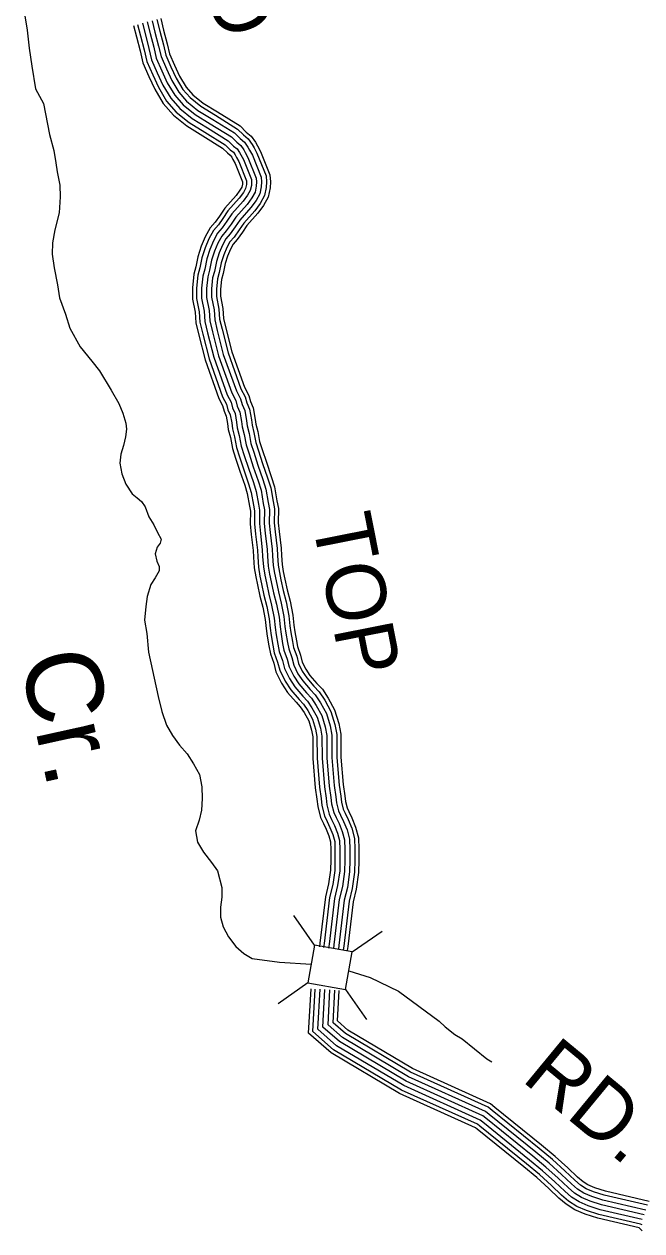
# Model space of a CAD drawing. Extents: x 1788175 to 1969470, y 584502 to 738744.
# Drawn here: x 1948100 to 1951947, y 610282 to 617794 of the extents above; entities that cross this region are included whole.
import ezdxf

# ---------------------------------------------------------------- set-up
doc = ezdxf.new("R2010")
doc.units = 0
for name, color, linetype in [('DESIGN - DRAINAGE - Bridges and Cross Drains Size Text', 7, 'Continuous'), ('DESIGN - ROW - Right-of-Way and Easement Labels', 7, 'Continuous'), ('DESIGN - TRANSPORTATION - Text', 7, 'Continuous'), ('SURVEY - DRAINAGE - Storm Sewer', 7, 'Continuous'), ('SURVEY - TRANSPORTATION - Roads', 7, 'Continuous')]:
    doc.layers.add(name, color=color, linetype=linetype)

msp = doc.modelspace()

# ---------------------------------------------------------------- linework, layer by layer
at = {"layer": 'DESIGN - TRANSPORTATION - Text'}
for points in [[(1948099.7, 617869.9), (1948118, 617757.7), (1948130.4, 617645.5), (1948148.7, 617533.4), (1948171.1, 617391.2), (1948221.4, 617301.2), (1948258, 617106.9), (1948284.3, 617006.8), (1948296.5, 616930.7), (1948304.7, 616874.6), (1948322.9, 616792.5), (1948325.1, 616718.4), (1948317.4, 616620.2), (1948291.6, 616513.9), (1948275.8, 616433.7), (1948274, 616361.6), (1948286.3, 616277.5), (1948306.6, 616171.3), (1948320.8, 616091.2), (1948357.1, 615989.1), (1948385.4, 615901.1), (1948447.8, 615785), (1948522.1, 615697.1), (1948568.3, 615635.1), (1948642.7, 615515.2), (1948689, 615433.2), (1948715.2, 615373.1), (1948733.3, 615311.1), (1948737.5, 615273), (1948731.6, 615224.9), (1948719.7, 615170.8), (1948701.9, 615116.6), (1948696, 615060.5), (1948708.2, 614994.4), (1948732.4, 614930.3), (1948772.6, 614870.4), (1948804.7, 614846.4), (1948830.8, 614822.5), (1948852.9, 614788.5), (1948877.1, 614726.4), (1948907.2, 614678.4), (1948931.4, 614630.4), (1948953.5, 614588.4), (1948947.6, 614564.3), (1948927.6, 614538.2), (1948915.7, 614496.1), (1948925.9, 614452.1), (1948940, 614418), (1948940.1, 614392), (1948916.2, 614347.8), (1948888.3, 614305.7), (1948866.4, 614231.5), (1948858.6, 614169.3), (1948848.8, 614083.1), (1948863.1, 614001), (1948873.4, 613884.8), (1948934.2, 613608.5), (1948956.5, 613516.4)], [(1948956.5, 613516.4), (1948986.8, 613430.3), (1949023, 613366.3), (1949067.2, 613306.4), (1949115.4, 613252.4), (1949155.6, 613190.4), (1949191.8, 613122.4), (1949206, 613046.3), (1949208.2, 612974.2), (1949204.4, 612902), (1949190.6, 612839.9), (1949166.7, 612771.7), (1949178.9, 612701.6), (1949217.1, 612639.6), (1949267.4, 612575.6), (1949303.5, 612523.6), (1949331.9, 612419.5), (1949332, 612359.4), (1949322.2, 612297.3), (1949322.4, 612235.1), (1949338.5, 612175.1), (1949372.7, 612113.1), (1949419, 612053.1), (1949468.2, 612008.4), (1949519.2, 611977.3), (1949690.6, 611954.5), (1949888.2, 611942.9)], [(1950122.2, 611901.6), (1950254.5, 611860), (1950431.9, 611774.6), (1950683.9, 611588.5), (1950721.9, 611553.1), (1950782.4, 611503.8), (1950827.1, 611477.6), (1950982.5, 611353.4), (1951013.8, 611334.7)]]:
    msp.add_lwpolyline(points, dxfattribs=at)
at = {"layer": 'SURVEY - DRAINAGE - Storm Sewer'}
for p, q in [((1949908.9, 612059.9), (1949778.6, 612246)), ((1950142.9, 612018.6), (1950328.9, 612148.8)), ((1949867.6, 611825.9), (1949681.5, 611695.7)), ((1950101.5, 611784.7), (1950231.8, 611598.6))]:
    msp.add_line(p, q, dxfattribs=at)
msp.add_lwpolyline([(1950101.5, 611784.7), (1950142.9, 612018.6), (1949908.9, 612059.9), (1949867.6, 611825.9)], close=True, dxfattribs=at)
at = {"layer": 'SURVEY - TRANSPORTATION - Roads'}
for points in [[(1948781.5, 617786.7), (1948799.8, 617714.4), (1948821.9, 617628.9), (1948839.7, 617554), (1948877.5, 617467.9), (1948914, 617389), (1948966.6, 617300.3), (1949029.1, 617228.5), (1949113.7, 617160.3), (1949212.6, 617099.6), (1949336.3, 617023.2), (1949366, 616993.6), (1949384, 616978.7), (1949392.8, 616966.1), (1949400.4, 616952.5), (1949413.8, 616927.4), (1949459.7, 616813.6), (1949459.9, 616811.7), (1949458.9, 616798.6), (1949454.8, 616779.1), (1949444.2, 616759.8), (1949420.2, 616727.5), (1949349, 616647.7), (1949316.4, 616599.5), (1949289.5, 616561.6), (1949258.1, 616525.4), (1949227.8, 616469.5), (1949202.6, 616411.8), (1949181.8, 616346.3), (1949169.7, 616282.7), (1949156.8, 616237.2), (1949147.7, 616152.9), (1949147.9, 616083.2), (1949164.7, 616000.4), (1949169, 615934.8), (1949187.1, 615858.8), (1949226.7, 615703.9), (1949312.6, 615464.9), (1949335.4, 615419.7), (1949344.9, 615385.6), (1949359.2, 615353.6), (1949367.1, 615308.6), (1949371.6, 615271.3), (1949384.5, 615220.3), (1949397.2, 615153.4), (1949417.1, 615092), (1949443.6, 615011.2), (1949473.7, 614923.7), (1949489.8, 614872.3), (1949503.2, 614794.6), (1949509.7, 614762.9), (1949508, 614683.1), (1949514.8, 614616.8), (1949526.8, 614517), (1949528.8, 614477.2), (1949533.3, 614410.2), (1949542.5, 614354), (1949553, 614304.1), (1949567.6, 614234), (1949585.7, 614164.4), (1949600.7, 614088.8), (1949606.6, 614031.2), (1949613.1, 613984.1), (1949623.7, 613923.7), (1949633.3, 613874.2), (1949654.3, 613815.9), (1949667.6, 613763.2), (1949702.3, 613691.6), (1949740.8, 613634.2), (1949793.8, 613572.8), (1949819.9, 613545), (1949844, 613508.3), (1949872.2, 613457.1), (1949890.3, 613398.4), (1949898.1, 613357.1), (1949898.5, 613223.4), (1949913.5, 613040.9), (1949923.8, 612970), (1949928.4, 612925), (1949946.3, 612856.6), (1949964, 612819.1), (1949981, 612783.3), (1949998.2, 612740.6), (1950008.4, 612703.3), (1950010.1, 612654.7), (1950010.3, 612591.3), (1950008.7, 612527.7), (1949996.3, 612442.8), (1949976.2, 612361.4), (1949942.4, 612073.9), (1949939.3, 612050.5)], [(1948806.4, 617793), (1948824.7, 617720.8), (1948846.8, 617635.1), (1948864.2, 617562.2), (1948900.9, 617478.5), (1948936.7, 617401), (1948987.5, 617315.4), (1949047, 617247.1), (1949128.6, 617181.3), (1949226.1, 617121.5), (1949352.3, 617043.5), (1949383.3, 617012.7), (1949403.1, 616996.3), (1949414.6, 616979.7), (1949422.9, 616964.9), (1949437.2, 616938.3), (1949484.9, 616819.8), (1949485.7, 616811.9), (1949484.4, 616795.1), (1949479.2, 616770.1), (1949465.9, 616745.9), (1949440.1, 616711.3), (1949369.3, 616631.9), (1949337.5, 616584.8), (1949309.7, 616545.7), (1949279.3, 616510.7), (1949250.9, 616458.2), (1949226.7, 616402.7), (1949206.8, 616339.9), (1949194.7, 616276.8), (1949182.2, 616232.3), (1949173.4, 616151.5), (1949173.6, 616085.8), (1949190.2, 616003.8), (1949194.5, 615938.7), (1949212, 615865), (1949251.3, 615711.5), (1949336.3, 615475), (1949359.5, 615429), (1949369.2, 615394.3), (1949384, 615361.2), (1949392.6, 615312.3), (1949396.9, 615276), (1949409.6, 615225.9), (1949422.2, 615159.8), (1949441.6, 615099.9), (1949468, 615019.4), (1949498.1, 614931.7), (1949514.8, 614878.4), (1949528.5, 614799.4), (1949535.4, 614765.2), (1949533.7, 614684.1), (1949540.4, 614619.7), (1949552.4, 614519.1), (1949554.5, 614478.7), (1949558.9, 614413.2), (1949567.7, 614358.8), (1949578.2, 614309.4), (1949592.7, 614239.9), (1949610.8, 614170.1), (1949626.1, 614092.6), (1949632.1, 614034.3), (1949638.5, 613988.1), (1949649, 613928.4), (1949658.1, 613881.1), (1949678.9, 613823.4), (1949691.9, 613772.1), (1949724.7, 613704.5), (1949761.3, 613649.8), (1949812.9, 613590), (1949840.2, 613561), (1949866.1, 613521.5), (1949896, 613467.2), (1949915.3, 613404.6), (1949923.8, 613359.5), (1949924.2, 613224.5), (1949939, 613043.8), (1949949.3, 612973.1), (1949953.8, 612929.6), (1949970.6, 612865.4), (1949987.2, 612830.1), (1950004.6, 612793.7), (1950022.6, 612748.8), (1950034, 612707.2), (1950035.8, 612655.2), (1950036, 612591), (1950034.3, 612525.5), (1950021.6, 612437.9), (1950001.6, 612356.8), (1949967.9, 612070.7), (1949964.8, 612047.2)], [(1948836.5, 617800.6), (1948854.7, 617728.4), (1948876.9, 617642.6), (1948893.7, 617572.1), (1948929.2, 617491.2), (1948964.2, 617415.4), (1949012.7, 617333.7), (1949068.6, 617269.5), (1949146.5, 617206.7), (1949242.4, 617147.9), (1949371.6, 617068), (1949404.2, 617035.6), (1949426.1, 617017.5), (1949440.9, 616996.2), (1949450.1, 616979.7), (1949465.3, 616951.5), (1949515.4, 616827.2), (1949516.8, 616812.2), (1949515.2, 616790.8), (1949508.6, 616759.2), (1949492, 616729), (1949464.2, 616691.7), (1949393.9, 616612.8), (1949363, 616567.2), (1949334.2, 616526.5), (1949305, 616492.9), (1949278.8, 616444.6), (1949255.8, 616391.8), (1949236.9, 616332.3), (1949224.9, 616269.7), (1949212.7, 616226.3), (1949204.4, 616149.9), (1949204.6, 616089), (1949221, 616007.9), (1949225.3, 615943.3), (1949242.1, 615872.4), (1949281, 615720.6), (1949364.8, 615487.3), (1949388.5, 615440.3), (1949398.4, 615404.9), (1949413.9, 615370.3), (1949423.2, 615316.9), (1949427.5, 615281.7), (1949439.9, 615232.6), (1949452.3, 615167.5), (1949471, 615109.6), (1949497.4, 615029.2), (1949527.6, 614941.3), (1949545, 614885.7), (1949559, 614805.1), (1949566.5, 614768), (1949564.8, 614685.4), (1949571.2, 614623.1), (1949583.4, 614521.8), (1949585.4, 614480.5), (1949589.7, 614416.7), (1949598.2, 614364.5), (1949608.5, 614315.7), (1949622.9, 614246.9), (1949641, 614177), (1949656.8, 614097.2), (1949662.9, 614038), (1949669.2, 613992.9), (1949679.5, 613934), (1949688.1, 613889.3), (1949708.6, 613832.4), (1949721.1, 613782.8), (1949751.6, 613720), (1949786, 613668.6), (1949835.9, 613610.7), (1949864.6, 613580.3), (1949892.6, 613537.5), (1949924.7, 613479.4), (1949945.5, 613412), (1949954.8, 613362.5), (1949955.2, 613225.8), (1949969.9, 613047.4), (1949980.1, 612976.9), (1949984.4, 612935.2), (1949999.9, 612876), (1950015.2, 612843.4), (1950033, 612806.1), (1950052.1, 612758.7), (1950064.8, 612711.8), (1950066.8, 612655.8), (1950067, 612590.7), (1950065.3, 612522.8), (1950052, 612431.9), (1950032.1, 612351.3), (1949998.7, 612066.9), (1949995.6, 612043.2)], [(1948866.5, 617808.2), (1948884.8, 617736.1), (1948907, 617650), (1948923.2, 617582), (1948957.5, 617503.9), (1948991.7, 617429.9), (1949037.9, 617351.9), (1949090.2, 617292), (1949164.4, 617232.1), (1949258.6, 617174.3), (1949391, 617092.5), (1949425.1, 617058.6), (1949449.2, 617038.6), (1949467.3, 617012.6), (1949477.3, 616994.6), (1949493.4, 616964.6), (1949545.8, 616834.5), (1949547.9, 616812.5), (1949545.9, 616786.5), (1949538, 616748.4), (1949518.1, 616712.2), (1949488.2, 616672.1), (1949418.4, 616593.7), (1949388.5, 616549.5), (1949358.6, 616507.3), (1949330.6, 616475.2), (1949306.7, 616431), (1949284.8, 616380.9), (1949267, 616324.7), (1949255.1, 616262.5), (1949243.3, 616220.4), (1949235.4, 616148.3), (1949235.6, 616092.2), (1949251.8, 616012.1), (1949256, 615947.9), (1949272.2, 615879.9), (1949310.7, 615729.7), (1949393.4, 615499.5), (1949417.5, 615451.5), (1949427.6, 615415.5), (1949443.8, 615379.5), (1949453.9, 615321.4), (1949458, 615287.3), (1949470.2, 615239.3), (1949482.3, 615175.2), (1949500.5, 615119.2), (1949526.8, 615039.1), (1949557, 614951), (1949575.2, 614893), (1949589.4, 614810.9), (1949597.6, 614770.8), (1949595.8, 614686.6), (1949602, 614626.6), (1949614.3, 614524.4), (1949616.4, 614482.3), (1949620.6, 614420.2), (1949628.7, 614370.2), (1949638.8, 614322.1), (1949653, 614254), (1949671.3, 614183.9), (1949687.5, 614101.8), (1949693.7, 614041.7), (1949699.8, 613997.7), (1949710, 613939.6), (1949718.1, 613897.6), (1949738.3, 613841.5), (1949750.4, 613793.5), (1949778.6, 613735.4), (1949810.7, 613687.5), (1949858.9, 613631.5), (1949889.1, 613599.5), (1949919.2, 613553.5), (1949953.4, 613491.5), (1949975.6, 613419.5), (1949985.8, 613365.4), (1949986.2, 613227.2), (1950000.7, 613050.9), (1950010.9, 612980.8), (1950015, 612940.7), (1950029.2, 612886.6), (1950043.2, 612856.6), (1950061.4, 612818.6), (1950081.5, 612768.6), (1950095.7, 612716.5), (1950097.8, 612656.4), (1950098, 612590.3), (1950096.2, 612520.2), (1950082.5, 612425.9), (1950062.7, 612345.7), (1950029.4, 612063.1), (1950026.3, 612039.2)], [(1948866.5, 617808.2), (1948884.8, 617736.1), (1948907, 617650), (1948923.2, 617582), (1948957.5, 617503.9), (1948991.7, 617429.9), (1949037.9, 617351.9), (1949090.2, 617292), (1949164.4, 617232.1), (1949258.6, 617174.3), (1949391, 617092.5), (1949425.1, 617058.6), (1949449.2, 617038.6), (1949467.3, 617012.6), (1949477.3, 616994.6), (1949493.4, 616964.6), (1949545.8, 616834.5), (1949547.9, 616812.5), (1949545.9, 616786.5), (1949538, 616748.4), (1949518.1, 616712.2), (1949488.2, 616672.1), (1949418.4, 616593.7), (1949388.5, 616549.5), (1949358.6, 616507.3), (1949330.6, 616475.2), (1949306.7, 616431), (1949284.8, 616380.9), (1949267, 616324.7), (1949255.1, 616262.5), (1949243.3, 616220.4), (1949235.4, 616148.3), (1949235.6, 616092.2), (1949251.8, 616012.1), (1949256, 615947.9), (1949272.2, 615879.9), (1949310.7, 615729.7), (1949393.4, 615499.5), (1949417.5, 615451.5), (1949427.6, 615415.5), (1949443.8, 615379.5), (1949453.9, 615321.4), (1949458, 615287.3), (1949470.2, 615239.3), (1949482.3, 615175.2), (1949500.5, 615119.2), (1949526.8, 615039.1), (1949557, 614951), (1949575.2, 614893), (1949589.4, 614810.9), (1949597.6, 614770.8), (1949595.8, 614686.6), (1949602, 614626.6), (1949614.3, 614524.4), (1949616.4, 614482.3), (1949620.6, 614420.2), (1949628.7, 614370.2), (1949638.8, 614322.1), (1949653, 614254), (1949671.3, 614183.9), (1949687.5, 614101.8), (1949693.7, 614041.7), (1949699.8, 613997.7), (1949710, 613939.6), (1949718.1, 613897.6), (1949738.3, 613841.5), (1949750.4, 613793.5), (1949778.6, 613735.4), (1949810.7, 613687.5), (1949858.9, 613631.5), (1949889.1, 613599.5), (1949919.2, 613553.5), (1949953.4, 613491.5), (1949975.6, 613419.5), (1949985.8, 613365.4), (1949986.2, 613227.2), (1950000.7, 613050.9), (1950010.9, 612980.8), (1950015, 612940.7), (1950029.2, 612886.6), (1950043.2, 612856.6), (1950061.4, 612818.6), (1950081.5, 612768.6), (1950095.7, 612716.5), (1950097.8, 612656.4), (1950098, 612590.3), (1950096.2, 612520.2), (1950082.5, 612425.9), (1950062.7, 612345.7), (1950029.4, 612063.1), (1950026.3, 612039.2)], [(1948896.6, 617815.8), (1948914.8, 617743.8), (1948937.1, 617657.5), (1948952.7, 617591.9), (1948985.7, 617516.7), (1949019.2, 617444.3), (1949063.2, 617370.1), (1949111.7, 617314.4), (1949182.3, 617257.5), (1949274.9, 617200.7), (1949410.3, 617117), (1949446, 617081.6), (1949472.2, 617059.8), (1949493.6, 617029.1), (1949504.5, 617009.5), (1949521.5, 616977.8), (1949576.3, 616841.9), (1949579, 616812.8), (1949576.7, 616782.1), (1949567.5, 616737.5), (1949544.3, 616695.4), (1949512.3, 616652.4), (1949442.9, 616574.6), (1949413.9, 616531.8), (1949383, 616488.2), (1949356.3, 616457.4), (1949334.6, 616417.4), (1949313.9, 616369.9), (1949297.1, 616317.1), (1949285.3, 616255.4), (1949273.8, 616214.5), (1949266.5, 616146.6), (1949266.6, 616095.3), (1949282.6, 616016.2), (1949286.8, 615952.6), (1949302.3, 615887.3), (1949340.3, 615738.8), (1949421.9, 615511.8), (1949446.6, 615462.8), (1949456.9, 615426.1), (1949473.6, 615388.6), (1949484.6, 615325.9), (1949488.6, 615293), (1949500.4, 615246), (1949512.4, 615182.9), (1949530, 615128.8), (1949556.2, 615049), (1949586.5, 614960.7), (1949605.4, 614900.3), (1949619.9, 614816.6), (1949628.6, 614773.6), (1949626.8, 614687.9), (1949632.8, 614630), (1949645.2, 614527), (1949647.3, 614484.1), (1949651.4, 614423.8), (1949659.2, 614375.8), (1949669.2, 614328.5), (1949683.2, 614261.1), (1949701.5, 614190.8), (1949718.2, 614106.4), (1949724.5, 614045.5), (1949730.4, 614002.5), (1949740.5, 613945.2), (1949748.1, 613905.8), (1949767.9, 613850.6), (1949779.7, 613804.1), (1949805.5, 613750.9), (1949835.5, 613706.3), (1949882, 613652.3), (1949913.5, 613618.8), (1949945.8, 613569.6), (1949982.1, 613503.7), (1950005.8, 613426.9), (1950016.8, 613368.3), (1950017.2, 613228.5), (1950031.5, 613054.4), (1950041.7, 612984.6), (1950045.6, 612946.2), (1950058.4, 612897.3), (1950071.3, 612869.9), (1950089.8, 612831.1), (1950111, 612778.5), (1950126.5, 612721.2), (1950128.8, 612657), (1950129, 612589.9), (1950127.2, 612517.5), (1950112.9, 612420), (1950093.2, 612340.2), (1950060.2, 612059.3), (1950057.1, 612035.2)], [(1948926.6, 617823.4), (1948944.8, 617751.5), (1948967.2, 617665), (1948982.2, 617601.7), (1949014, 617529.4), (1949046.6, 617458.8), (1949088.4, 617388.4), (1949133.3, 617336.8), (1949200.2, 617282.8), (1949291.1, 617227.1), (1949429.6, 617141.5), (1949466.8, 617104.5), (1949495.2, 617081), (1949519.9, 617045.5), (1949531.7, 617024.4), (1949549.6, 616990.9), (1949606.7, 616849.3), (1949610.1, 616813.1), (1949607.5, 616777.8), (1949596.9, 616726.6), (1949570.4, 616678.6), (1949536.3, 616632.8), (1949467.4, 616555.5), (1949439.4, 616514.2), (1949407.4, 616469), (1949381.9, 616439.7), (1949362.5, 616403.8), (1949343, 616359), (1949327.2, 616309.4), (1949315.5, 616248.3), (1949304.3, 616208.6), (1949297.5, 616145), (1949297.6, 616098.5), (1949313.4, 616020.3), (1949317.5, 615957.2), (1949332.4, 615894.7), (1949370, 615747.9), (1949450.5, 615524), (1949475.6, 615474), (1949486.1, 615436.6), (1949503.5, 615397.8), (1949515.3, 615330.5), (1949519.1, 615298.7), (1949530.7, 615252.7), (1949542.5, 615190.6), (1949559.5, 615138.4), (1949585.5, 615058.8), (1949615.9, 614970.4), (1949635.6, 614907.6), (1949650.4, 614822.3), (1949659.7, 614776.4), (1949657.9, 614689.2), (1949663.6, 614633.4), (1949676.1, 614529.7), (1949678.3, 614486), (1949682.2, 614427.3), (1949689.7, 614381.5), (1949699.5, 614334.8), (1949713.4, 614268.1), (1949731.7, 614197.8), (1949748.9, 614111), (1949755.2, 614049.2), (1949761.1, 614007.3), (1949770.9, 613950.8), (1949778.1, 613914), (1949797.6, 613859.6), (1949809, 613814.8), (1949832.5, 613766.4), (1949860.2, 613725.1), (1949905, 613673), (1949937.9, 613638.1), (1949972.4, 613585.6), (1950010.8, 613515.9), (1950035.9, 613434.4), (1950047.8, 613371.3), (1950048.2, 613229.8), (1950062.3, 613057.9), (1950072.4, 612988.4), (1950076.2, 612951.8), (1950087.7, 612907.9), (1950099.3, 612883.2), (1950118.2, 612843.6), (1950140.4, 612788.4), (1950157.4, 612725.9), (1950159.8, 612657.6), (1950160, 612589.6), (1950158.1, 612514.9), (1950143.4, 612414), (1950123.8, 612334.6), (1950091, 612055.5), (1950087.8, 612031.2)], [(1948950.6, 617829.5), (1948968.8, 617757.6), (1948991.2, 617670.9), (1949005.8, 617609.6), (1949036.5, 617539.5), (1949068.5, 617470.3), (1949108.5, 617402.9), (1949150.5, 617354.7), (1949214.5, 617303.1), (1949304.1, 617248.1), (1949445, 617161.1), (1949483.5, 617122.8), (1949513.6, 617097.8), (1949540.9, 617058.7), (1949553.4, 617036.3), (1949572.1, 617001.4), (1949631, 616855.2), (1949634.9, 616813.4), (1949632, 616774.4), (1949620.3, 616718), (1949591.2, 616665.2), (1949555.5, 616617.2), (1949486.9, 616540.3), (1949459.7, 616500.1), (1949426.8, 616453.7), (1949402.3, 616425.5), (1949384.7, 616393), (1949366.1, 616350.3), (1949351.2, 616303.4), (1949339.6, 616242.6), (1949328.7, 616203.9), (1949322.2, 616143.7), (1949322.3, 616101), (1949338, 616023.5), (1949342.1, 615960.9), (1949356.4, 615900.7), (1949393.7, 615755.2), (1949473.2, 615533.8), (1949498.8, 615483), (1949509.4, 615445.1), (1949527.3, 615405), (1949539.7, 615334.1), (1949543.5, 615303.2), (1949554.9, 615258), (1949566.5, 615196.8), (1949583, 615146), (1949609, 615066.7), (1949639.4, 614978.1), (1949659.7, 614913.4), (1949674.7, 614826.9), (1949684.5, 614778.6), (1949682.6, 614690.2), (1949688.2, 614636.2), (1949700.7, 614531.8), (1949702.9, 614487.4), (1949706.8, 614430.1), (1949714, 614386.1), (1949723.7, 614339.9), (1949737.5, 614273.8), (1949755.8, 614203.3), (1949773.3, 614114.7), (1949779.8, 614052.2), (1949785.5, 614011.1), (1949795.2, 613955.3), (1949802, 613920.6), (1949821.3, 613866.9), (1949832.3, 613823.3), (1949854, 613778.7), (1949879.9, 613740.1), (1949923.4, 613689.6), (1949957.4, 613653.5), (1949993.5, 613598.3), (1950033.7, 613525.6), (1950059.9, 613440.3), (1950072.5, 613373.6), (1950072.9, 613230.8), (1950086.9, 613060.7), (1950097, 612991.4), (1950100.6, 612956.2), (1950111, 612916.3), (1950121.6, 612893.7), (1950140.8, 612853.5), (1950163.9, 612796.3), (1950182, 612729.7), (1950184.6, 612658.1), (1950184.7, 612589.3), (1950182.8, 612512.8), (1950167.7, 612409.3), (1950148.2, 612330.2), (1950115.5, 612052.4), (1950112.3, 612028)], [(1951949.2, 610282.5), (1951940.2, 610291.4), (1951932.7, 610299.9), (1951930.3, 610301.1), (1951673.2, 610360.7), (1951594.6, 610386.6), (1951529.8, 610412.9), (1951476.2, 610448.4), (1951430.6, 610486.9), (1951367.1, 610546), (1951292.8, 610614.2), (1951212.6, 610680.3), (1950921.7, 610915.8), (1950910.9, 610924.7), (1950438.5, 611137.2), (1950013.1, 611389.9), (1949871.8, 611513.7), (1949887.1, 611789.1)], [(1951948.2, 610319.6), (1951939, 610324.5), (1951679.9, 610384.5), (1951603.2, 610409.9), (1951541.4, 610434.8), (1951491, 610468.2), (1951447, 610505.4), (1951383.9, 610564.2), (1951309, 610632.8), (1951228.2, 610699.5), (1950937.3, 610935), (1950924.1, 610945.9), (1950449.9, 611159.2), (1950027.7, 611410), (1949897.1, 611524.4), (1949911.7, 611787.8)], [(1951950, 610353.8), (1951688.3, 610414.4), (1951613.8, 610439), (1951555.9, 610462.4), (1951509.7, 610493.1), (1951467.6, 610528.6), (1951404.9, 610587), (1951329.4, 610656.2), (1951247.8, 610723.5), (1950956.9, 610959), (1950940.6, 610972.4), (1950464.2, 611186.7), (1950046, 611435.2), (1949928.9, 611537.7), (1949942.7, 611786)], [(1951961, 610383), (1951696.6, 610444.3), (1951624.5, 610468.1), (1951570.4, 610490), (1951528.3, 610517.9), (1951488.2, 610551.8), (1951426, 610609.7), (1951349.7, 610679.6), (1951267.4, 610747.5), (1950976.5, 610983), (1950957.1, 610999), (1950478.5, 611214.3), (1950064.3, 611460.4), (1949960.7, 611551.1), (1949973.7, 611784.3)], [(1951961, 610383), (1951696.6, 610444.3), (1951624.5, 610468.1), (1951570.4, 610490), (1951528.3, 610517.9), (1951488.2, 610551.8), (1951426, 610609.7), (1951349.7, 610679.6), (1951267.4, 610747.5), (1950976.5, 610983), (1950957.1, 610999), (1950478.5, 611214.3), (1950064.3, 611460.4), (1949960.7, 611551.1), (1949973.7, 611784.3)], [(1951972, 610412.3), (1951705, 610474.2), (1951635.2, 610497.2), (1951584.9, 610517.5), (1951546.9, 610542.7), (1951508.8, 610575), (1951447, 610632.5), (1951370.1, 610703), (1951287.1, 610771.5), (1950996.1, 611007), (1950973.6, 611025.6), (1950492.9, 611241.8), (1950082.6, 611485.6), (1949992.5, 611564.5), (1950004.6, 611782.6)], [(1951983, 610441.6), (1951713.4, 610504.1), (1951645.9, 610526.3), (1951599.5, 610545.1), (1951565.6, 610567.6), (1951529.3, 610598.2), (1951468, 610655.3), (1951390.4, 610726.4), (1951306.7, 610795.5), (1951015.7, 611031), (1950990.1, 611052.2), (1950507.2, 611269.4), (1950100.8, 611510.8), (1950024.3, 611577.8), (1950035.6, 611780.9)], [(1951992.2, 610465.9), (1951720.3, 610528.8), (1951654.7, 610550.5), (1951611.5, 610568), (1951581, 610588.2), (1951546.4, 610617.5), (1951485.5, 610674.2), (1951407.3, 610745.8), (1951323, 610815.4), (1951032, 611051), (1951003.7, 611074.2), (1950519.1, 611292.2), (1950116, 611531.7), (1950050.7, 611588.9), (1950061.2, 611779.5)]]:
    msp.add_lwpolyline(points, dxfattribs=at)

# ---------------------------------------------------------------- texts
at = {"layer": 'DESIGN - DRAINAGE - Bridges and Cross Drains Size Text'}
msp.add_text('Cr.', height=475, rotation=282.41203, dxfattribs=at).set_placement((1948070.1, 613850.3))
at = {"layer": 'DESIGN - ROW - Right-of-Way and Easement Labels'}
for s, rotation, p in [('ROUND', 291.29463, (1948684.9, 619364.1)), ('TOP', 281.19021, (1949890.7, 614708.3)), ('RD.', 320.47936, (1951190.5, 611221.9))]:
    msp.add_text(s, height=370, rotation=rotation, dxfattribs=at).set_placement(p)

doc.saveas('drawing.dxf')
